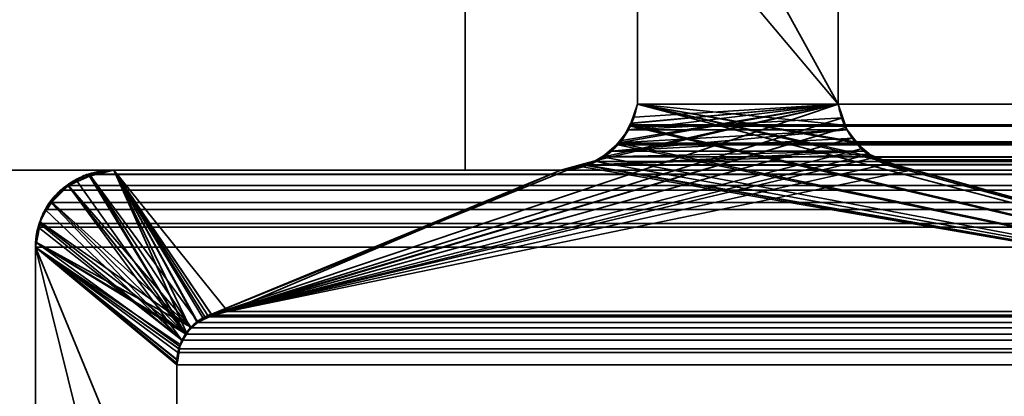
# Model space of a CAD drawing. Header units: millimetres. Extents: x -490 to 6690, y -115 to 152.
# Tile 534 of 656: x 2587.7 to 2595, y 3.32 to 6.12. Entities that reach past the tile are written whole.
import ezdxf

# ---------------------------------------------------------------- set-up
doc = ezdxf.new("R2010")
doc.units = ezdxf.units.MM
doc.layers.add('151', color=253, linetype='Continuous')

# ---------------------------------------------------------------- blocks, each defined once
blk = doc.blocks.new('UG_SURFACE_003')
at = {"layer": '151', "color": 252, "linetype": 'Continuous', "lineweight": 35}
for points in [[(3589.9999, -6.2, 2202.5001), (3589.9999, 133.2, 2202.5001), (2410.0001, 133.2, 2202.5001), (2410.0001, -6.2, 2202.5001)], [(2559.9999, -6.2, 2052.5), (2559.9999, 133.2, 2052.5), (3440.0001, 133.2, 2052.5), (3440.0001, -6.2, 2052.5)]]:
    blk.add_3dface(points, dxfattribs=at)
blk = doc.blocks.new('UG_SURFACE_203')
at = {"layer": '151', "color": 254, "linetype": 'Continuous', "lineweight": 35}
for points in [[(2598.69, 132.0517, -7.5), (2598.7501, 131.75, -7.5), (2598.7501, 5, -7.5), (2586.9999, 106, -7.5)], [(2586.9999, 106, 2020.4999), (2598.7501, 5, 2008.75), (2598.7501, 131.75, 2008.75), (2598.7022, 132.0496, 2008.7976)], [(2598.7501, 5, 2008.75), (2586.9999, 106, 2020.4999), (2595, 13, 2012.5)], [(2595, 13, -7.5), (2586.9999, 106, -7.5), (2598.7501, 5, -7.5)], [(2586.9999, 21, 2020.4999), (2586.9999, 5, 2020.4999), (2591.0001, 5, 2016.5), (2591.0001, 13, 2016.5)], [(2591.0001, 13, -7.5), (2586.9999, 5, -7.5), (2586.9999, 21, -7.5)], [(2591.0001, 13, -7.5), (2591.0001, 5, -7.5), (2586.9999, 5, -7.5)], [(2591.0001, 13, 2016.5), (2591.0001, 5, 2016.5), (2591.0001, 5, -7.5), (2591.0001, 13, -7.5)], [(2591.0001, 5, 2016.5), (2586.9999, 5, 2020.4999), (2586.9999, 5, -7.5), (2591.0001, 5, -7.5)]]:
    blk.add_3dface(points, dxfattribs=at)
blk = doc.blocks.new('UG_SURFACE_205')
at = {"layer": '151', "color": 254, "linetype": 'Continuous', "lineweight": 35}
for points in [[(3425.2501, -10, 2032.7499), (3425.2501, 136.75, 2032.7499), (2574.7499, 136.75, 2032.7499), (2574.7499, -10, 2032.7499)], [(2598.7501, 131.75, 2008.75), (2598.7501, 5, 2008.75), (2586.9999, 106, 2020.4999)], [(2595, 13, 2012.5), (2586.9999, 106, 2020.4999), (2598.7501, 5, 2008.75)], [(3417.5, 21, 2025.0001), (3417.5, -8, 2025.0001), (2582.5, -8, 2025.0001), (2582.5, 21, 2025.0001)], [(3413.0001, 5, 2020.4999), (3413.0001, 21, 2020.4999), (2586.9999, 21, 2020.4999), (2586.9999, 5, 2020.4999)], [(2591.0001, 13, 2016.5), (2591.0001, 5, 2016.5), (2586.9999, 5, 2020.4999), (2586.9999, 21, 2020.4999)], [(3408.9999, 13, 2016.5), (3408.9999, 5, 2016.5), (2591.0001, 5, 2016.5), (2591.0001, 13, 2016.5)], [(3413.0001, 5, 2020.4999), (2586.9999, 5, 2020.4999), (2591.0001, 5, 2016.5), (3408.9999, 5, 2016.5)]]:
    blk.add_3dface(points, dxfattribs=at)
blk = doc.blocks.new('UG_SURFACE_231')
at = {"layer": '151', "color": 14, "linetype": 'Continuous', "lineweight": 35}
for points in [[(3417.3, -10, 2024.8001), (3417.3, 19, 2024.8001), (2582.7, 19, 2024.8001), (2582.7, -10, 2024.8001)], [(3413.25, 16.25, 2020.75), (3413.25, -22, 2020.75), (2586.75, -22, 2020.75), (2586.75, 16.25, 2020.75)]]:
    blk.add_3dface(points, dxfattribs=at)
blk = doc.blocks.new('UG_SURFACE_232')
at = {"layer": '151', "color": 7, "linetype": 'Continuous', "lineweight": 35}
for points in [[(2586.75, 16, 2020.75), (2586.75, -22, 2020.75), (3413.25, -22, 2020.75), (3413.25, 16, 2020.75)], [(3413.0001, 16, 2020.4999), (3413.0001, -22, 2020.4999), (2586.9999, -22, 2020.4999), (2586.9999, 16, 2020.4999)]]:
    blk.add_3dface(points, dxfattribs=at)
blk = doc.blocks.new('UG_SURFACE_237')
at = {"layer": '151', "color": 253, "linetype": 'Continuous', "lineweight": 35}
for points in [[(2592.2768, 7.26, -7.5), (2592.2768, 5.4905, -7.5), (2592.2768, 5.4905, 2015.223), (2592.2768, 7.26, 2015.223)], [(2593.765, 7.26, -7.5), (2593.765, 5.4905, -7.5), (2592.2768, 5.4905, -7.5), (2592.2768, 7.26, -7.5)], [(2593.765, 5.4905, 2013.7351), (2593.765, 7.26, 2013.7351), (2592.2768, 7.26, 2015.223), (2592.2768, 5.4905, 2015.223)], [(2593.765, 5.4905, -7.5), (2593.765, 7.26, -7.5), (2593.765, 7.26, 2013.7351), (2593.765, 5.4905, 2013.7351)], [(2589.0534, 3.9013, 2018.4467), (2593.765, 5.4905, 2013.7351), (2591.9921, 5.0751, 2015.5079), (2591.8536, 5.0385, 2015.6465)], [(2593.7974, 5.3886, 2013.7026), (2593.765, 5.4905, 2013.7351), (2589.0534, 3.9013, 2018.4467), (2589.1201, 3.9188, 2018.3797)], [(2592.016, 5.0957, 2015.4839), (2591.9921, 5.0751, 2015.5079), (2593.765, 5.4905, 2013.7351)], [(2593.765, 5.4905, 2013.7351), (2592.1392, 5.2019, 2015.3608), (2592.016, 5.0957, 2015.4839)], [(2593.765, 5.4905, 2013.7351), (2592.1607, 5.2205, 2015.3391), (2592.1392, 5.2019, 2015.3608)], [(2592.2294, 5.3478, 2015.2707), (2592.1607, 5.2205, 2015.3391), (2593.765, 5.4905, 2013.7351)], [(2593.765, 5.4905, -7.5), (2592.2117, 5.2976, -7.5), (2592.2277, 5.3448, -7.5)], [(2592.2117, 5.2976, -7.5), (2593.765, 5.4905, -7.5), (2593.7996, 5.3876, -7.5)], [(2592.2534, 5.3926, 2015.2466), (2592.2768, 5.4905, -7.5), (2592.2277, 5.3448, -7.5)], [(2592.2277, 5.3448, -7.5), (2592.2768, 5.4905, -7.5), (2593.765, 5.4905, -7.5)], [(2593.765, 5.4905, 2013.7351), (2592.2534, 5.3926, 2015.2466), (2592.2294, 5.3478, 2015.2707)], [(2592.2534, 5.3926, 2015.2466), (2592.2768, 5.4905, 2015.223), (2592.2768, 5.4905, -7.5)], [(2593.765, 5.4905, 2013.7351), (2592.2768, 5.4905, 2015.223), (2592.2534, 5.3926, 2015.2466)], [(2593.765, 5.4905, -7.5), (2593.765, 5.4905, 2013.7351), (2593.7974, 5.3886, 2013.7026)], [(2593.7974, 5.3886, 2013.7026), (2593.7996, 5.3876, -7.5), (2593.765, 5.4905, -7.5)], [(2589.1201, 3.9188, 2018.3797), (2593.8208, 5.3154, 2013.6793), (2593.7974, 5.3886, 2013.7026)], [(2592.1607, 5.2205, 2015.3391), (2592.2294, 5.3478, 2015.2707), (2592.2277, 5.3448, -7.5)], [(2592.1607, 5.2205, 2015.3391), (2592.2277, 5.3448, -7.5), (2592.2117, 5.2976, -7.5)], [(2593.7996, 5.3876, -7.5), (2593.8301, 5.2976, -7.5), (2592.2117, 5.2976, -7.5)], [(2592.2277, 5.3448, -7.5), (2592.2294, 5.3478, 2015.2707), (2592.2534, 5.3926, 2015.2466)], [(2593.7996, 5.3876, -7.5), (2593.7974, 5.3886, 2013.7026), (2593.8208, 5.3154, 2013.6793)], [(2593.8208, 5.3154, 2013.6793), (2593.8301, 5.2976, -7.5), (2593.7996, 5.3876, -7.5)], [(2589.1201, 3.9188, 2018.3797), (2589.2389, 3.95, 2018.2612), (2593.8208, 5.3154, 2013.6793)], [(2593.8771, 5.2395, 2013.6228), (2593.8208, 5.3154, 2013.6793), (2589.2389, 3.95, 2018.2612)], [(2593.8301, 5.2976, -7.5), (2592.0835, 5.1396, -7.5), (2592.1347, 5.2025, -7.5)], [(2592.0835, 5.1396, -7.5), (2593.8301, 5.2976, -7.5), (2593.8787, 5.2375, -7.5)], [(2592.2117, 5.2976, -7.5), (2592.1347, 5.2025, -7.5), (2592.1392, 5.2019, 2015.3608)], [(2592.1347, 5.2025, -7.5), (2592.2117, 5.2976, -7.5), (2593.8301, 5.2976, -7.5)], [(2592.2117, 5.2976, -7.5), (2592.1392, 5.2019, 2015.3608), (2592.1607, 5.2205, 2015.3391)], [(2593.8301, 5.2976, -7.5), (2593.8208, 5.3154, 2013.6793), (2593.8771, 5.2395, 2013.6228)], [(2593.8771, 5.2395, 2013.6228), (2593.8787, 5.2375, -7.5), (2593.8301, 5.2976, -7.5)], [(2589.2389, 3.95, 2018.2612), (2593.9376, 5.1583, 2013.5624), (2593.8771, 5.2395, 2013.6228)], [(2592.0835, 5.1396, -7.5), (2592.016, 5.0957, 2015.4839), (2592.1392, 5.2019, 2015.3608)], [(2593.8787, 5.2375, -7.5), (2593.9584, 5.1396, -7.5), (2592.0835, 5.1396, -7.5)], [(2592.1392, 5.2019, 2015.3608), (2592.1347, 5.2025, -7.5), (2592.0835, 5.1396, -7.5)], [(2593.8787, 5.2375, -7.5), (2593.8771, 5.2395, 2013.6228), (2593.9376, 5.1583, 2013.5624)], [(2593.9376, 5.1583, 2013.5624), (2593.9584, 5.1396, -7.5), (2593.8787, 5.2375, -7.5)], [(2593.9925, 5.1155, 2013.5076), (2593.9376, 5.1583, 2013.5624), (2589.2389, 3.95, 2018.2612)], [(2589.2389, 3.95, 2018.2612), (2594.0256, 5.0896, 2013.4745), (2593.9925, 5.1155, 2013.5076)], [(2591.9082, 5.036, -7.5), (2593.9584, 5.1396, -7.5), (2593.9944, 5.1182, -7.5)], [(2593.9584, 5.1396, -7.5), (2591.9082, 5.036, -7.5), (2592.0138, 5.0983, -7.5)], [(2593.9944, 5.1182, -7.5), (2594.1336, 5.036, -7.5), (2591.9082, 5.036, -7.5)], [(2592.0835, 5.1396, -7.5), (2592.0138, 5.0983, -7.5), (2592.016, 5.0957, 2015.4839)], [(2592.0138, 5.0983, -7.5), (2592.0835, 5.1396, -7.5), (2593.9584, 5.1396, -7.5)], [(2593.9584, 5.1396, -7.5), (2593.9376, 5.1583, 2013.5624), (2593.9925, 5.1155, 2013.5076)], [(2593.9925, 5.1155, 2013.5076), (2593.9944, 5.1182, -7.5), (2593.9584, 5.1396, -7.5)], [(2593.9944, 5.1182, -7.5), (2593.9925, 5.1155, 2013.5076), (2594.0256, 5.0896, 2013.4745)], [(2593.9944, 5.1182, -7.5), (2594.0256, 5.0896, 2013.4745), (2594.1536, 5.0503, 2013.3464)], [(2594.1536, 5.0503, 2013.3464), (2594.1336, 5.036, -7.5), (2593.9944, 5.1182, -7.5)], [(2594.1536, 5.0503, 2013.3464), (2594.0256, 5.0896, 2013.4745), (2589.2389, 3.95, 2018.2612)], [(2589.2389, 3.95, 2018.2612), (2594.3165, 5.0003, 2013.1836), (2594.1536, 5.0503, 2013.3464)], [(2591.9082, 5.036, -7.5), (2591.8536, 5.0385, 2015.6465), (2591.9921, 5.0751, 2015.5079)], [(2591.9921, 5.0751, 2015.5079), (2592.0138, 5.0983, -7.5), (2591.9082, 5.036, -7.5)], [(2591.9921, 5.0751, 2015.5079), (2592.016, 5.0957, 2015.4839), (2592.0138, 5.0983, -7.5)], [(2594.1536, 5.0503, 2013.3464), (2594.151, 5.0329, -7.5), (2594.1336, 5.036, -7.5)], [(2594.151, 5.0329, -7.5), (2594.1536, 5.0503, 2013.3464), (2594.3165, 5.0003, 2013.1836)], [(2588.9652, 3.8324, -7.5), (2588.0575, 4.884, -7.5), (2588.1724, 4.9592, -7.5), (2588.213, 4.9666, -7.5)], [(2588.2139, 4.9557, 2019.2862), (2588.213, 4.9666, -7.5), (2588.1724, 4.9592, -7.5)], [(2588.213, 4.9666, -7.5), (2588.2139, 4.9557, 2019.2862), (2588.3949, 5, 2019.105)], [(2588.3949, 5, 2019.105), (2588.3949, 5, -7.5), (2588.213, 4.9666, -7.5)], [(2588.213, 4.9666, -7.5), (2588.3949, 5, -7.5), (2589.0899, 3.9194, -7.5), (2589.0188, 3.8698, -7.5)], [(2589.0188, 3.8698, -7.5), (2588.9652, 3.8324, -7.5), (2588.213, 4.9666, -7.5)], [(2588.9258, 3.7833, 2018.5742), (2588.933, 3.7899, 2018.5671), (2588.3949, 5, 2019.105), (2588.2139, 4.9557, 2019.2862)], [(2588.3949, 5, 2019.105), (2591.7079, 5, 2015.7921), (2591.7079, 5, -7.5), (2588.3949, 5, -7.5)], [(2588.3949, 5, -7.5), (2589.2389, 3.95, -7.5), (2589.1197, 3.9255, -7.5)], [(2589.2389, 3.95, -7.5), (2588.3949, 5, -7.5), (2591.7079, 5, -7.5)], [(2589.1197, 3.9255, -7.5), (2589.0899, 3.9194, -7.5), (2588.3949, 5, -7.5)], [(2588.933, 3.7899, 2018.5671), (2589.0179, 3.8685, 2018.482), (2588.3949, 5, 2019.105)], [(2589.0179, 3.8685, 2018.482), (2589.0534, 3.9013, 2018.4467), (2588.3949, 5, 2019.105)], [(2591.7079, 5, 2015.7921), (2588.3949, 5, 2019.105), (2589.0534, 3.9013, 2018.4467)], [(2591.8536, 5.0385, 2015.6465), (2591.7079, 5, 2015.7921), (2589.0534, 3.9013, 2018.4467)], [(2598.0999, 3.95, -7.5), (2589.2389, 3.95, -7.5), (2591.7079, 5, -7.5), (2591.8548, 5.0264, -7.5)], [(2594.3339, 5, 2013.1662), (2594.3165, 5.0003, 2013.1836), (2589.2389, 3.95, 2018.2612), (2598.0999, 3.95, 2009.4001)], [(2591.7079, 5, -7.5), (2591.7079, 5, 2015.7921), (2591.8536, 5.0385, 2015.6465)], [(2591.8536, 5.0385, 2015.6465), (2591.8548, 5.0264, -7.5), (2591.7079, 5, -7.5)], [(2591.9082, 5.036, -7.5), (2591.8548, 5.0264, -7.5), (2591.8536, 5.0385, 2015.6465)], [(2591.8548, 5.0264, -7.5), (2591.9082, 5.036, -7.5), (2598.0999, 3.95, -7.5)], [(2598.0999, 3.95, -7.5), (2591.9082, 5.036, -7.5), (2594.1336, 5.036, -7.5), (2594.151, 5.0329, -7.5)], [(2594.151, 5.0329, -7.5), (2594.3165, 5.0003, 2013.1836), (2594.3339, 5, 2013.1662)], [(2594.3339, 5, 2013.1662), (2594.3339, 5, -7.5), (2594.151, 5.0329, -7.5)], [(2594.151, 5.0329, -7.5), (2594.3339, 5, -7.5), (2598.0999, 3.95, -7.5)], [(2594.3339, 5, 2013.1662), (2599, 5, 2008.5001), (2599, 5, -7.5), (2594.3339, 5, -7.5)], [(2594.3339, 5, -7.5), (2598.1355, 3.9431, -7.5), (2598.1035, 3.9493, -7.5)], [(2594.3339, 5, -7.5), (2599, 5, -7.5), (2598.1374, 3.9427, -7.5), (2598.1355, 3.9431, -7.5)], [(2598.1035, 3.9493, -7.5), (2598.0999, 3.95, -7.5), (2594.3339, 5, -7.5)], [(2598.0999, 3.95, 2009.4001), (2599, 5, 2008.5001), (2594.3339, 5, 2013.1662)], [(2588.0575, 4.884, -7.5), (2588.0561, 4.8826, 2019.444), (2588.1119, 4.9307, 2019.3882)], [(2588.9258, 3.7833, 2018.5742), (2588.1119, 4.9307, 2019.3882), (2588.0561, 4.8826, 2019.444)], [(2588.2139, 4.9557, 2019.2862), (2588.1724, 4.9592, -7.5), (2588.0575, 4.884, -7.5)], [(2588.0575, 4.884, -7.5), (2588.1119, 4.9307, 2019.3882), (2588.2139, 4.9557, 2019.2862)], [(2588.2139, 4.9557, 2019.2862), (2588.1119, 4.9307, 2019.3882), (2588.9258, 3.7833, 2018.5742)], [(2588.0561, 4.8826, 2019.444), (2587.9261, 4.7703, 2019.5737), (2587.925, 4.7677, 2019.5751), (2588.9258, 3.7833, 2018.5742)], [(2587.9333, 4.762, -7.5), (2587.9261, 4.7703, 2019.5737), (2588.0561, 4.8826, 2019.444)], [(2588.9652, 3.8324, -7.5), (2587.9333, 4.762, -7.5), (2587.9831, 4.8355, -7.5), (2588.0575, 4.884, -7.5)], [(2588.0561, 4.8826, 2019.444), (2587.9831, 4.8355, -7.5), (2587.9333, 4.762, -7.5)], [(2588.0561, 4.8826, 2019.444), (2588.0575, 4.884, -7.5), (2587.9831, 4.8355, -7.5)], [(2587.8563, 4.6482, -7.5), (2587.8444, 4.6127, 2019.6557), (2587.925, 4.7677, 2019.5751)], [(2588.9258, 3.7833, 2018.5742), (2587.925, 4.7677, 2019.5751), (2587.8444, 4.6127, 2019.6557)], [(2587.8491, 4.6126, -7.5), (2587.8563, 4.6482, -7.5), (2587.9333, 4.762, -7.5), (2588.9652, 3.8324, -7.5)], [(2587.925, 4.7677, 2019.5751), (2587.9333, 4.762, -7.5), (2587.8563, 4.6482, -7.5)], [(2587.9333, 4.762, -7.5), (2587.925, 4.7677, 2019.5751), (2587.9261, 4.7703, 2019.5737)], [(2587.8444, 4.6127, 2019.6557), (2587.8403, 4.6047, 2019.6598), (2587.8174, 4.4611, 2019.6826), (2588.9258, 3.7833, 2018.5742)], [(2587.8189, 4.4613, -7.5), (2587.8174, 4.4611, 2019.6826), (2587.8403, 4.6047, 2019.6598)], [(2587.8189, 4.4613, -7.5), (2587.8403, 4.6047, 2019.6598), (2587.8444, 4.6127, 2019.6557)], [(2587.8444, 4.6127, 2019.6557), (2587.8491, 4.6126, -7.5), (2587.8189, 4.4613, -7.5)], [(2587.8189, 4.4613, -7.5), (2587.8491, 4.6126, -7.5), (2588.9652, 3.8324, -7.5)], [(2587.8563, 4.6482, -7.5), (2587.8491, 4.6126, -7.5), (2587.8444, 4.6127, 2019.6557)], [(2587.8174, 4.4611, 2019.6826), (2587.8189, 4.4613, -7.5), (2587.8119, 4.4265, -7.5)], [(2588.9378, 3.7885, -7.5), (2588.8848, 3.7032, -7.5), (2587.8119, 4.4265, -7.5), (2587.8189, 4.4613, -7.5)], [(2587.8119, 4.4265, -7.5), (2587.8119, 4.4265, 2019.6881), (2587.8174, 4.4611, 2019.6826)], [(2587.8174, 4.4611, 2019.6826), (2587.8119, 4.4265, 2019.6881), (2588.8748, 3.672, 2018.6253), (2588.8822, 3.688, 2018.6179)], [(2588.8822, 3.688, 2018.6179), (2588.9258, 3.7833, 2018.5742), (2587.8174, 4.4611, 2019.6826)], [(2587.8189, 4.4613, -7.5), (2588.9652, 3.8324, -7.5), (2588.9378, 3.7885, -7.5)], [(2587.8119, 4.4265, -7.5), (2587.8134, 2.0275, -7.5), (2587.8134, 2.0275, 2019.6865), (2587.8119, 4.4265, 2019.6881)], [(2587.8134, 2.0275, -7.5), (2587.8119, 4.4265, -7.5), (2588.8619, 3.5528, -7.5), (2588.8629, 1.872, -7.5)], [(2587.8119, 4.4265, -7.5), (2588.8848, 3.7032, -7.5), (2588.8827, 3.6894, -7.5), (2588.8672, 3.5874, -7.5)], [(2588.8672, 3.5874, -7.5), (2588.8619, 3.5528, -7.5), (2587.8119, 4.4265, -7.5)], [(2587.8119, 4.4265, 2019.6881), (2588.8615, 3.5656, 2018.6386), (2588.8643, 3.5876, 2018.6357)], [(2588.8886, 1.7096, 2018.6112), (2588.8629, 1.872, 2018.6372), (2587.8119, 4.4265, 2019.6881), (2588.7244, 0.736, 2018.7755)], [(2588.8629, 1.872, 2018.6372), (2588.8619, 3.5528, 2018.6381), (2588.8615, 3.5656, 2018.6386), (2587.8119, 4.4265, 2019.6881)], [(2588.8643, 3.5876, 2018.6357), (2588.8748, 3.672, 2018.6253), (2587.8119, 4.4265, 2019.6881)], [(2588.7244, 0.736, 2018.7755), (2587.8119, 4.4265, 2019.6881), (2587.8134, 2.0275, 2019.6865)], [(2589.1197, 3.9255, -7.5), (2589.2389, 3.95, -7.5), (2589.2389, 3.95, 2018.2612)], [(2589.2389, 3.95, 2018.2612), (2589.1201, 3.9188, 2018.3797), (2589.1197, 3.9255, -7.5)], [(2589.2389, 3.95, 2018.2612), (2589.2389, 3.95, -7.5), (2598.0999, 3.95, -7.5), (2598.0999, 3.95, 2009.4001)], [(2589.0534, 3.9013, 2018.4467), (2589.0179, 3.8685, 2018.482), (2589.0188, 3.8698, -7.5)], [(2589.0188, 3.8698, -7.5), (2589.0899, 3.9194, -7.5), (2589.1201, 3.9188, 2018.3797)], [(2589.1201, 3.9188, 2018.3797), (2589.0534, 3.9013, 2018.4467), (2589.0188, 3.8698, -7.5)], [(2589.0899, 3.9194, -7.5), (2589.1197, 3.9255, -7.5), (2589.1201, 3.9188, 2018.3797)], [(2589.0179, 3.8685, 2018.482), (2588.933, 3.7899, 2018.5671), (2588.9652, 3.8324, -7.5)], [(2588.933, 3.7899, 2018.5671), (2588.9378, 3.7885, -7.5), (2588.9652, 3.8324, -7.5)], [(2588.9652, 3.8324, -7.5), (2589.0188, 3.8698, -7.5), (2589.0179, 3.8685, 2018.482)], [(2588.9258, 3.7833, 2018.5742), (2588.8822, 3.688, 2018.6179), (2588.8827, 3.6894, -7.5)], [(2588.8827, 3.6894, -7.5), (2588.8848, 3.7032, -7.5), (2588.933, 3.7899, 2018.5671)], [(2588.933, 3.7899, 2018.5671), (2588.9258, 3.7833, 2018.5742), (2588.8827, 3.6894, -7.5)], [(2588.8848, 3.7032, -7.5), (2588.9378, 3.7885, -7.5), (2588.933, 3.7899, 2018.5671)], [(2588.8748, 3.672, 2018.6253), (2588.8643, 3.5876, 2018.6357), (2588.8672, 3.5874, -7.5)], [(2588.8672, 3.5874, -7.5), (2588.8827, 3.6894, -7.5), (2588.8822, 3.688, 2018.6179)], [(2588.8822, 3.688, 2018.6179), (2588.8748, 3.672, 2018.6253), (2588.8672, 3.5874, -7.5)], [(2588.8643, 3.5876, 2018.6357), (2588.8615, 3.5656, 2018.6386), (2588.8619, 3.5528, -7.5)], [(2588.8619, 3.5528, -7.5), (2588.8672, 3.5874, -7.5), (2588.8643, 3.5876, 2018.6357)], [(2588.8615, 3.5656, 2018.6386), (2588.8619, 3.5528, 2018.6381), (2588.8619, 3.5528, -7.5)], [(2588.8619, 3.5528, 2018.6381), (2588.8629, 1.872, 2018.6372), (2588.8629, 1.872, -7.5), (2588.8619, 3.5528, -7.5)]]:
    blk.add_3dface(points, dxfattribs=at)
blk = doc.blocks.new('UG_SURFACE_238')
at = {"layer": '151', "color": 253, "linetype": 'Continuous', "lineweight": 35}
for points in [[(2593.765, 7.26, 2013.7351), (2593.765, 5.4905, 2013.7351), (2592.2768, 8.1895, 2015.223), (2592.2768, 9.7575, 2015.223)], [(2592.2768, 7.26, 2015.223), (2591.8503, 7.9443, 2015.6498), (2592.2768, 8.1895, 2015.223), (2593.765, 5.4905, 2013.7351)], [(2592.2768, 7.26, 2015.223), (2592.2768, 5.4905, 2015.223), (3407.7232, 5.4905, 2015.223), (3407.7232, 7.26, 2015.223)], [(2592.2768, 5.4905, 2015.223), (2592.2768, 7.26, 2015.223), (2593.765, 5.4905, 2013.7351), (2593.8115, 5.3344, 2013.6886)], [(2593.765, 5.4905, 2013.7351), (2593.765, 7.26, 2013.7351), (3406.235, 7.26, 2013.7351), (3406.235, 5.4905, 2013.7351)], [(2592.2291, 5.3349, 2015.2709), (3407.7709, 5.3349, 2015.2709), (3407.7232, 5.4905, 2015.223), (2592.2768, 5.4905, 2015.223)], [(2592.2291, 5.3349, 2015.2709), (2592.2768, 5.4905, 2015.223), (2598.1274, 3.9461, 2009.3725)], [(2592.2768, 5.4905, 2015.223), (2593.8907, 5.2087, 2013.6094), (2593.9012, 5.1998, 2013.5989)], [(2598.1274, 3.9461, 2009.3725), (2592.2768, 5.4905, 2015.223), (2594.0492, 5.0753, 2013.4506), (2594.1749, 5.0421, 2013.3252)], [(2593.9012, 5.1998, 2013.5989), (2594.0254, 5.0954, 2013.4745), (2592.2768, 5.4905, 2015.223)], [(2592.2768, 5.4905, 2015.223), (2593.8115, 5.3344, 2013.6886), (2593.8115, 5.3342, 2013.6883)], [(2593.8115, 5.3342, 2013.6883), (2593.8907, 5.2087, 2013.6094), (2592.2768, 5.4905, 2015.223)], [(2594.0254, 5.0954, 2013.4745), (2594.0492, 5.0753, 2013.4506), (2592.2768, 5.4905, 2015.223)], [(2593.765, 5.4905, 2013.7351), (3406.235, 5.4905, 2013.7351), (3406.1885, 5.3344, 2013.6886)], [(2593.8115, 5.3344, 2013.6886), (2593.765, 5.4905, 2013.7351), (3406.1885, 5.3344, 2013.6886)], [(3407.7735, 5.3261, 2015.2736), (2592.2291, 5.3349, 2015.2709), (2592.2265, 5.3261, 2015.2736)], [(2598.1274, 3.9461, 2009.3725), (2598.0999, 3.95, 2009.4001), (2592.2265, 5.3261, 2015.2736), (2592.2291, 5.3349, 2015.2709)], [(3407.7735, 5.3261, 2015.2736), (3407.7709, 5.3349, 2015.2709), (2592.2291, 5.3349, 2015.2709)], [(3406.1885, 5.3344, 2013.6886), (3406.1885, 5.3342, 2013.6883), (2593.8115, 5.3342, 2013.6883), (2593.8115, 5.3344, 2013.6886)], [(2593.8907, 5.2087, 2013.6094), (2593.8115, 5.3342, 2013.6883), (3406.1885, 5.3342, 2013.6883)], [(2593.8907, 5.2087, 2013.6094), (3406.1885, 5.3342, 2013.6883), (3406.1093, 5.2087, 2013.6094)], [(2592.2265, 5.3261, 2015.2736), (2592.1404, 5.1991, 2015.3596), (3407.8596, 5.1991, 2015.3596)], [(2592.1404, 5.1991, 2015.3596), (2592.2265, 5.3261, 2015.2736), (2598.0999, 3.95, 2009.4001)], [(2592.2265, 5.3261, 2015.2736), (3407.8596, 5.1991, 2015.3596), (3407.7735, 5.3261, 2015.2736)], [(2592.1319, 5.1863, 2015.3682), (2592.0157, 5.0982, 2015.4843), (3407.9843, 5.0982, 2015.4843)], [(2592.0157, 5.0982, 2015.4843), (2592.1319, 5.1863, 2015.3682), (2598.0999, 3.95, 2009.4001)], [(3407.8681, 5.1863, 2015.3682), (2592.1404, 5.1991, 2015.3596), (2592.1319, 5.1863, 2015.3682)], [(2598.0999, 3.95, 2009.4001), (2592.1319, 5.1863, 2015.3682), (2592.1404, 5.1991, 2015.3596)], [(2592.1319, 5.1863, 2015.3682), (3407.9843, 5.0982, 2015.4843), (3407.8681, 5.1863, 2015.3682)], [(3407.8681, 5.1863, 2015.3682), (3407.8596, 5.1991, 2015.3596), (2592.1404, 5.1991, 2015.3596)], [(3406.1093, 5.2087, 2013.6094), (3406.0988, 5.1998, 2013.5989), (2593.9012, 5.1998, 2013.5989), (2593.8907, 5.2087, 2013.6094)], [(2593.9012, 5.1998, 2013.5989), (3406.0988, 5.1998, 2013.5989), (3405.9746, 5.0954, 2013.4745), (2594.0254, 5.0954, 2013.4745)], [(2591.9688, 5.0625, 2015.5313), (2591.8677, 5.0383, 2015.6324), (3408.1323, 5.0383, 2015.6324)], [(2591.8677, 5.0383, 2015.6324), (2591.9688, 5.0625, 2015.5313), (2598.0999, 3.95, 2009.4001)], [(3408.0312, 5.0625, 2015.5313), (2592.0157, 5.0982, 2015.4843), (2591.9688, 5.0625, 2015.5313)], [(2598.0999, 3.95, 2009.4001), (2591.9688, 5.0625, 2015.5313), (2592.0157, 5.0982, 2015.4843)], [(2591.9688, 5.0625, 2015.5313), (3408.1323, 5.0383, 2015.6324), (3408.0312, 5.0625, 2015.5313)], [(3408.0312, 5.0625, 2015.5313), (3407.9843, 5.0982, 2015.4843), (2592.0157, 5.0982, 2015.4843)], [(2594.0492, 5.0753, 2013.4506), (2594.0254, 5.0954, 2013.4745), (3405.9746, 5.0954, 2013.4745)], [(2594.0492, 5.0753, 2013.4506), (3405.9746, 5.0954, 2013.4745), (3405.9508, 5.0753, 2013.4506)], [(3405.9508, 5.0753, 2013.4506), (3405.8251, 5.0421, 2013.3252), (2594.1749, 5.0421, 2013.3252), (2594.0492, 5.0753, 2013.4506)], [(2594.1749, 5.0421, 2013.3252), (3405.8251, 5.0421, 2013.3252), (3405.6661, 5, 2013.1662), (2594.3339, 5, 2013.1662)], [(2594.1749, 5.0421, 2013.3252), (2594.3339, 5, 2013.1662), (2598.1274, 3.9461, 2009.3725)], [(2588.9289, 3.7808, 2018.5709), (2588.0551, 4.8842, 2019.4449), (2588.192, 4.9666, 2019.3079), (2588.2158, 4.9705, 2019.2842)], [(2588.192, 4.9666, 2019.3079), (2588.0551, 4.8842, 2019.4449), (3411.9449, 4.8842, 2019.4449)], [(3411.808, 4.9666, 2019.3079), (3411.7842, 4.9705, 2019.2842), (2588.2158, 4.9705, 2019.2842), (2588.192, 4.9666, 2019.3079)], [(2588.192, 4.9666, 2019.3079), (3411.9449, 4.8842, 2019.4449), (3411.808, 4.9666, 2019.3079)], [(2588.2158, 4.9705, 2019.2842), (3411.7842, 4.9705, 2019.2842), (3411.6051, 5, 2019.105), (2588.3949, 5, 2019.105)], [(2588.2158, 4.9705, 2019.2842), (2588.3949, 5, 2019.105), (2588.9609, 3.8278, 2018.5392), (2588.9289, 3.7808, 2018.5709)], [(3411.6051, 5, 2019.105), (3408.2921, 5, 2015.7921), (2591.7079, 5, 2015.7921), (2588.3949, 5, 2019.105)], [(2588.3949, 5, 2019.105), (2589.0679, 3.909, 2018.4321), (2589.0126, 3.867, 2018.4875)], [(2588.3949, 5, 2019.105), (2591.7079, 5, 2015.7921), (2589.2389, 3.95, 2018.2612), (2589.1197, 3.9214, 2018.3804)], [(2589.0126, 3.867, 2018.4875), (2588.9609, 3.8278, 2018.5392), (2588.3949, 5, 2019.105)], [(2589.1197, 3.9214, 2018.3804), (2589.0679, 3.909, 2018.4321), (2588.3949, 5, 2019.105)], [(2598.0999, 3.95, 2009.4001), (2589.2389, 3.95, 2018.2612), (2591.7079, 5, 2015.7921), (2591.8677, 5.0383, 2015.6324)], [(2591.7079, 5, 2015.7921), (3408.2921, 5, 2015.7921), (3408.1323, 5.0383, 2015.6324), (2591.8677, 5.0383, 2015.6324)], [(3405.6661, 5, 2013.1662), (3401, 5, 2008.5001), (2599, 5, 2008.5001), (2594.3339, 5, 2013.1662)], [(2598.1274, 3.9461, 2009.3725), (2594.3339, 5, 2013.1662), (2599, 5, 2008.5001)], [(2587.9269, 4.76, 2019.573), (2587.9986, 4.8502, 2019.5012), (2588.0551, 4.8842, 2019.4449), (2588.8987, 3.736, 2018.6014)], [(2587.9986, 4.8502, 2019.5012), (2587.9269, 4.76, 2019.573), (3412.0731, 4.76, 2019.573)], [(3412.0014, 4.8502, 2019.5012), (3411.9449, 4.8842, 2019.4449), (2588.0551, 4.8842, 2019.4449), (2587.9986, 4.8502, 2019.5012)], [(2587.9986, 4.8502, 2019.5012), (3412.0731, 4.76, 2019.573), (3412.0014, 4.8502, 2019.5012)], [(2588.9289, 3.7808, 2018.5709), (2588.8987, 3.736, 2018.6014), (2588.0551, 4.8842, 2019.4449)], [(3412.1144, 4.7079, 2019.6145), (3412.0731, 4.76, 2019.573), (2587.9269, 4.76, 2019.573), (2587.8856, 4.7079, 2019.6145)], [(2588.8987, 3.736, 2018.6014), (2587.8856, 4.7079, 2019.6145), (2587.9269, 4.76, 2019.573)], [(2587.8856, 4.7079, 2019.6145), (2587.8427, 4.6033, 2019.6571), (3412.1573, 4.6033, 2019.6571)], [(2587.8427, 4.6033, 2019.6571), (2587.8856, 4.7079, 2019.6145), (2588.8987, 3.736, 2018.6014)], [(2587.8856, 4.7079, 2019.6145), (3412.1573, 4.6033, 2019.6571), (3412.1144, 4.7079, 2019.6145)], [(3412.1683, 4.5765, 2019.6681), (3412.1573, 4.6033, 2019.6571), (2587.8427, 4.6033, 2019.6571), (2587.8317, 4.5765, 2019.6681)], [(2587.8317, 4.5765, 2019.6681), (2587.8427, 4.6033, 2019.6571), (2588.8987, 3.736, 2018.6014)], [(2587.8119, 4.4265, 2019.6881), (3412.1881, 4.4265, 2019.6881), (3412.1683, 4.5765, 2019.6681)], [(2587.8317, 4.5765, 2019.6681), (2587.8119, 4.4265, 2019.6881), (3412.1683, 4.5765, 2019.6681)], [(2588.8987, 3.736, 2018.6014), (2588.8777, 3.6723, 2018.6224), (2587.8119, 4.4265, 2019.6881), (2587.8317, 4.5765, 2019.6681)], [(2587.8119, 4.4265, 2019.6881), (2587.8134, 2.0275, 2019.6865), (3412.1866, 2.0275, 2019.6865), (3412.1881, 4.4265, 2019.6881)], [(2588.8777, 3.6723, 2018.6224), (2588.8684, 3.6444, 2018.6317), (2587.8119, 4.4265, 2019.6881)], [(2588.8684, 3.6444, 2018.6317), (2588.8619, 3.5528, 2018.6381), (2587.8119, 4.4265, 2019.6881)], [(2587.8119, 4.4265, 2019.6881), (2588.8619, 3.5528, 2018.6381), (2588.8629, 1.872, 2018.6372)], [(2588.8629, 1.872, 2018.6372), (2588.8851, 1.7081, 2018.615), (2588.7244, 0.736, 2018.7755), (2587.8119, 4.4265, 2019.6881)], [(2587.8134, 2.0275, 2019.6865), (2587.8119, 4.4265, 2019.6881), (2588.7244, 0.736, 2018.7755)], [(2589.2389, 3.95, 2018.2612), (3410.7611, 3.95, 2018.2612), (3410.8803, 3.9214, 2018.3804), (2589.1197, 3.9214, 2018.3804)], [(3410.7611, 3.95, 2018.2612), (2589.2389, 3.95, 2018.2612), (2598.0999, 3.95, 2009.4001), (3401.9001, 3.95, 2009.4001)], [(3410.9874, 3.867, 2018.4875), (2589.0126, 3.867, 2018.4875), (2589.0679, 3.909, 2018.4321)], [(2589.0679, 3.909, 2018.4321), (2589.1197, 3.9214, 2018.3804), (3410.8803, 3.9214, 2018.3804), (3410.9321, 3.909, 2018.4321)], [(3410.9321, 3.909, 2018.4321), (3410.9874, 3.867, 2018.4875), (2589.0679, 3.909, 2018.4321)], [(3411.0391, 3.8278, 2018.5392), (2588.9289, 3.7808, 2018.5709), (2588.9609, 3.8278, 2018.5392)], [(3411.0391, 3.8278, 2018.5392), (3411.0711, 3.7808, 2018.5709), (2588.9289, 3.7808, 2018.5709)], [(2588.9609, 3.8278, 2018.5392), (2589.0126, 3.867, 2018.4875), (3410.9874, 3.867, 2018.4875), (3411.0391, 3.8278, 2018.5392)], [(3411.1223, 3.6723, 2018.6224), (2588.8777, 3.6723, 2018.6224), (2588.8987, 3.736, 2018.6014)], [(2588.8987, 3.736, 2018.6014), (2588.9289, 3.7808, 2018.5709), (3411.0711, 3.7808, 2018.5709), (3411.1013, 3.736, 2018.6014)], [(3411.1013, 3.736, 2018.6014), (3411.1223, 3.6723, 2018.6224), (2588.8987, 3.736, 2018.6014)], [(2588.8684, 3.6444, 2018.6317), (2588.8777, 3.6723, 2018.6224), (3411.1223, 3.6723, 2018.6224), (3411.1316, 3.6444, 2018.6317)], [(3411.1316, 3.6444, 2018.6317), (2588.8619, 3.5528, 2018.6381), (2588.8684, 3.6444, 2018.6317)], [(3411.1316, 3.6444, 2018.6317), (3411.1381, 3.5528, 2018.6381), (2588.8619, 3.5528, 2018.6381)], [(3411.1381, 3.5528, 2018.6381), (3411.1371, 1.872, 2018.6372), (2588.8629, 1.872, 2018.6372), (2588.8619, 3.5528, 2018.6381)]]:
    blk.add_3dface(points, dxfattribs=at)

msp = doc.modelspace()

# ---------------------------------------------------------------- linework, layer by layer
at = {"layer": '151', "linetype": 'Continuous', "lineweight": -3}
for p, q in [((2591, 13, 2016.5), (2591, 5, 2016.5)), ((2591, 13, 2016.5), (2591, 5, 2016.5)), ((2591, 13, -7.5), (2591, 5, -7.5)), ((2592.2769, 7.26, 2015.2231), (2592.2769, 5.4905, 2015.2231)), ((2592.2769, 7.26, -7.5), (2592.2769, 5.4905, -7.5)), ((2592.2769, 7.26, 2015.2231), (2592.2769, 5.4905, 2015.2231)), ((2593.7649, 5.4905, -7.5), (2593.7649, 7.26, -7.5)), ((2593.7649, 5.4905, 2013.7351), (2593.7649, 7.26, 2013.7351)), ((2593.7649, 5.4905, 2013.7351), (2593.7649, 7.26, 2013.7351)), ((3407.7231, 5.4905, 2015.2231), (2592.2769, 5.4905, 2015.2231)), ((2592.2769, 5.4905, 2015.2231), (2592.2769, 5.4905, -7.5)), ((2593.7649, 5.4905, 2013.7351), (2593.7649, 5.4905, -7.5)), ((3406.2351, 5.4905, 2013.7351), (2593.7649, 5.4905, 2013.7351)), ((2591, 5, -7.5), (2587, 5, -7.5)), ((2587, 5, 2020.5), (2591, 5, 2016.5)), ((2591, 5, 2016.5), (2587, 5, 2020.5)), ((3413, 5, 2020.5), (2587, 5, 2020.5)), ((2591.7079, 5, -7.5), (2588.3949, 5, -7.5)), ((2588.3949, 5, 2019.1051), (2591.7079, 5, 2015.7921)), ((2588.3949, 5, 2019.1051), (2588.3949, 5, -7.5)), ((3411.6051, 5, 2019.1051), (2588.3949, 5, 2019.1051)), ((2591.7079, 5, 2015.7921), (2588.3949, 5, 2019.1051)), ((2591, 5, 2016.5), (2591, 5, -7.5)), ((3409, 5, 2016.5), (2591, 5, 2016.5)), ((3408.2921, 5, 2015.7921), (2591.7079, 5, 2015.7921)), ((2591.7079, 5, 2015.7921), (2591.7079, 5, -7.5)), ((2599, 5, 2008.5), (2594.3339, 5, 2013.1661)), ((2594.3339, 5, 2013.1661), (2594.3339, 5, -7.5)), ((2599, 5, -7.5), (2594.3339, 5, -7.5)), ((2594.3339, 5, 2013.1661), (2599, 5, 2008.5)), ((3405.6661, 5, 2013.1661), (2594.3339, 5, 2013.1661)), ((3412.1881, 4.4265, 2019.6881), (2587.8119, 4.4265, 2019.6881)), ((2587.8119, 4.4265, 2019.6881), (2587.8119, 4.4265, -7.5)), ((2587.8119, 4.4265, 2019.6881), (2587.8134, 2.0275, 2019.6866)), ((2587.8119, 4.4265, -7.5), (2587.8134, 2.0275, -7.5)), ((2587.8119, 4.4265, 2019.6881), (2587.8134, 2.0275, 2019.6866)), ((2589.2389, 3.95, 2018.2611), (3410.7611, 3.95, 2018.2611)), ((2589.2389, 3.95, -7.5), (2589.2389, 3.95, 2018.2611)), ((2598.0999, 3.95, -7.5), (2589.2389, 3.95, -7.5)), ((2589.2389, 3.95, 2018.2611), (2598.0999, 3.95, 2009.4001)), ((2598.0999, 3.95, 2009.4001), (2589.2389, 3.95, 2018.2611)), ((2588.8619, 3.5528, -7.5), (2588.8619, 3.5528, 2018.6381)), ((2588.8629, 1.872, 2018.6371), (2588.8619, 3.5528, 2018.6381)), ((2588.8619, 3.5528, -7.5), (2588.8629, 1.872, -7.5)), ((2588.8619, 3.5528, 2018.6381), (3411.1381, 3.5528, 2018.6381)), ((2588.8629, 1.872, 2018.6371), (2588.8619, 3.5528, 2018.6381))]:
    msp.add_line(p, q, dxfattribs=at)
for centre, start, end in [((2591.7079, 5.5753, -7.5), 270, 351.52522), ((2594.3339, 5.5753, -7.5), 188.47478, 270)]:
    msp.add_arc(centre, 0.5753, start, end, dxfattribs=at)
at = {"layer": '151', "linetype": 'Continuous', "lineweight": -3, "extrusion": (0, 0, -1)}
for centre, radius, start, end in [((-2588.3851, 4.4269, 7.5), 0.5732, 359.96418, 90.97711), ((-2589.2389, 3.5725, 7.5), 0.3775, 357.01599, 90.00001)]:
    msp.add_arc(centre, radius, start, end, dxfattribs=at)
at = {"layer": '151', "linetype": 'Continuous', "lineweight": -3}
for points, knots in [([(2591.7079, 5, 2015.7921), (2591.7961, 5, 2015.7039), (2591.8857, 5.0203, 2015.6143), (2592.0267, 5.092, 2015.4733), (2592.0829, 5.133, 2015.4171), (2592.1679, 5.2257, 2015.3321), (2592.2008, 5.2727, 2015.2992), (2592.2502, 5.3755, 2015.2498), (2592.2682, 5.432, 2015.2318), (2592.2769, 5.4905, 2015.2231)], [0, 0, 0, 0, 0.372007, 0.372007, 0.631093, 0.631093, 0.82235, 0.82235, 1, 1, 1, 1]), ([(2593.7649, 5.4905, 2013.7351), (2593.7732, 5.4352, 2013.7268), (2593.7897, 5.3817, 2013.7103), (2593.8332, 5.2874, 2013.6668), (2593.8605, 5.2451, 2013.6395), (2593.9374, 5.1521, 2013.5626), (2593.9922, 5.1078, 2013.5078), (2594.126, 5.0317, 2013.374), (2594.2093, 5.0076, 2013.2907), (2594.3059, 5.0005, 2013.1941), (2594.3199, 5, 2013.1801), (2594.3339, 5, 2013.1661)], [0, 0, 0, 0, 0.167936, 0.167936, 0.333839, 0.333839, 0.592673, 0.592673, 0.941535, 0.941535, 1, 1, 1, 1]), ([(2587.8119, 4.4265, 2019.6881), (2587.8119, 4.4774, 2019.6881), (2587.8189, 4.529, 2019.6811), (2587.8446, 4.6238, 2019.6554), (2587.8633, 4.6683, 2019.6367), (2587.917, 4.7638, 2019.583), (2587.9563, 4.8115, 2019.5437), (2588.0575, 4.9039, 2019.4425), (2588.1242, 4.9423, 2019.3758), (2588.2581, 4.9902, 2019.2419), (2588.3269, 5.0012, 2019.1731), (2588.3949, 5, 2019.1051)], [0, 0, 0, 0, 0.138086, 0.138086, 0.275037, 0.275037, 0.468853, 0.468853, 0.738668, 0.738668, 1, 1, 1, 1]), ([(2589.2389, 3.95, 2018.2611), (2589.1811, 3.95, 2018.3189), (2589.1223, 3.9367, 2018.3777), (2589.0297, 3.8896, 2018.4703), (2588.9929, 3.8627, 2018.5071), (2588.9371, 3.8019, 2018.5629), (2588.9155, 3.771, 2018.5845), (2588.8853, 3.7081, 2018.6147), (2588.8746, 3.6769, 2018.6254), (2588.8626, 3.6148, 2018.6374), (2588.8603, 3.5834, 2018.6397), (2588.8619, 3.5528, 2018.6381)], [0, 0, 0, 0, 0.334338, 0.334338, 0.567189, 0.567189, 0.73908, 0.73908, 0.875777, 0.875777, 1, 1, 1, 1])]:
    msp.add_open_spline(points, degree=3, knots=knots, dxfattribs=at)
for points, weights in [([(2591.7079, 5, 2015.7921), (2591.9217, 5, 2015.5783), (2592.1198, 5.0975, 2015.3802), (2592.2454, 5.2791, 2015.2546), (2592.2769, 5.4905, 2015.2231)], [1, 0.878710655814, 0.838280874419, 0.878710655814, 1]), ([(2593.7649, 5.4905, 2013.7351), (2593.7964, 5.2791, 2013.7036), (2593.9221, 5.0975, 2013.5779), (2594.1202, 5, 2013.3798), (2594.3339, 5, 2013.1661)], [1, 0.878710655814, 0.838280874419, 0.878710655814, 1]), ([(2587.8119, 4.4265, 2019.6881), (2587.8118, 4.6669, 2019.6882), (2587.9331, 4.8864, 2019.5669), (2588.1545, 5.0041, 2019.3455), (2588.3949, 5, 2019.1051)], [1, 0.850414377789, 0.800552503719, 0.850414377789, 1]), ([(2589.2389, 3.95, 2018.2611), (2589.0768, 3.95, 2018.4232), (2588.9292, 3.8665, 2018.5708), (2588.8535, 3.7148, 2018.6465), (2588.8619, 3.5528, 2018.6381)], [1, 0.844227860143, 0.792303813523, 0.844227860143, 1])]:
    msp.add_rational_spline(points, weights, degree=4, dxfattribs=at)

# ---------------------------------------------------------------- block references
for name in ['UG_SURFACE_203', 'UG_SURFACE_205', 'UG_SURFACE_003', 'UG_SURFACE_231', 'UG_SURFACE_232', 'UG_SURFACE_238', 'UG_SURFACE_237']:
    msp.add_blockref(name, (0, 0), dxfattribs=at)

doc.saveas('drawing.dxf')
